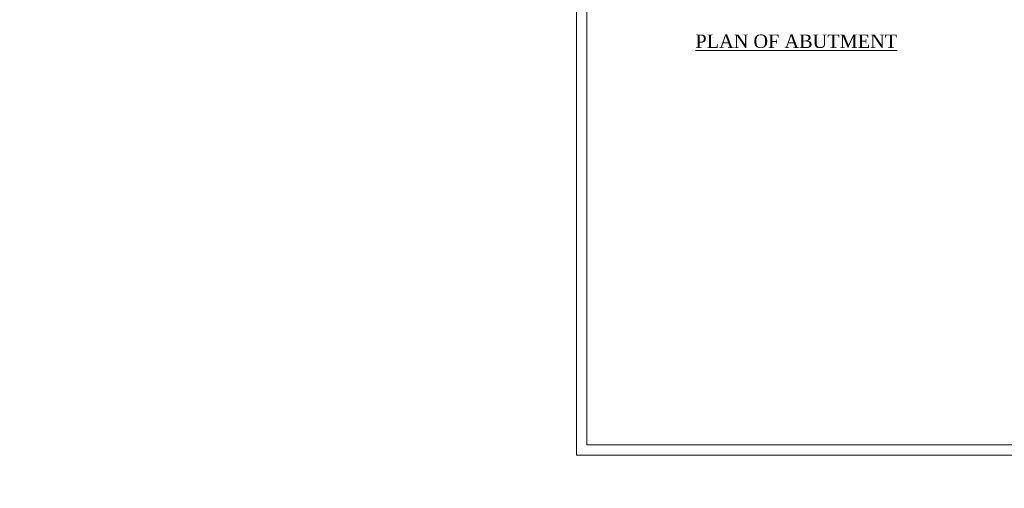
# Model space of a CAD drawing. Header units: millimetres. Extents: x -20950785 to 389010297, y -11535949 to 14056629.
# Tile 435 of 654: x 14547819 to 14643128, y -452741 to -407407. Entities that reach past the tile are written whole.
import ezdxf

# ---------------------------------------------------------------- set-up
doc = ezdxf.new("R2010")
doc.units = ezdxf.units.MM
doc.header["$LTSCALE"] = 60
doc.header["$MEASUREMENT"] = 0
doc.layers.add('TEX', color=6, linetype='Continuous')
doc.layers.add('TEXT', color=7, linetype='Continuous')
doc.styles.add('PDF Arial Bold', font='times.ttf')

msp = doc.modelspace()

# ---------------------------------------------------------------- linework, layer by layer
at = {"color": 7, "linetype": 'Continuous', "lineweight": 9, "ltscale": 2}
for points in [[(14601718.5, -258585), (14883206.5, -258585), (14883206.5, -449523), (14601718.5, -449523)], [(14602718.5, -259585), (14882206.5, -259585), (14882206.5, -448523), (14602718.5, -448523)]]:
    msp.add_lwpolyline(points, close=True, dxfattribs=at)
msp.add_circle((14751148.1, -376200.45), 347474.95, dxfattribs=at)

# ---------------------------------------------------------------- texts
at = {"linetype": 'Continuous', "lineweight": 9, "char_height": 1300, "attachment_point": 1}
for s, insert, width in [('{\\fTimes New Roman|b0|i0|c0|p18;\\LPLAN OF ABUTMENT \\Fitalicc|c0; }', (14613224.54, -408841.14), 23943.5244), ('\\pi5418.09167,t45718.09167;{\\fTimes New Roman|b0|i0|c0|p18;\\L ELEVATION OF \\P\\pi2504.57329,t42804.57329;ABUTMENT ELEMENT \\P\\pi7381.21352,t47681.21352;DIRECTION}', (13515587.71, -425737.18), 25045.2677)]:
    msp.add_mtext(s, dxfattribs=dict(at, insert=insert, width=width))
at = {"color": 7, "linetype": 'Continuous', "lineweight": 9, "ltscale": 2, "char_height": 900, "attachment_point": 1, "style": 'PDF Arial Bold'}
for s, insert in [('\\pi1677.72757,t6177.72757;CR- 72 %', (13398318.71, -414811.96)), ('\\pi1677.72757,t6177.72757;CR- 50 %', (13350318.71, -416811.96)), ('\\pi1677.72757,t6177.72757;CR- 70 %', (13422318.71, -417811.96))]:
    msp.add_mtext_dynamic_manual_height_columns(s, width=8577.0125, gutter_width=1, heights=[0], dxfattribs=dict(at, insert=insert))
at = {"layer": 'TEX', "color": 7, "lineweight": 9, "insert": (13617883.17, -445195.25), "char_height": 1250, "width": 21243.5474, "attachment_point": 1}
msp.add_mtext('\\pi610.48396;{\\fTimes New Roman|b1|i0|c0|p18;TYPICAL SECTION OF \\P\\pi2269.62414;RETAINING WALL }', dxfattribs=at)
at = {"layer": 'TEXT', "linetype": 'Continuous', "lineweight": 9, "char_height": 1300, "attachment_point": 1}
for s, insert, width in [('\\pi2427.77062;{\\fTimes New Roman|b0|i0|c0|p18;\\LELEVATION OF PIER \\P\\pi3593.74034;ALONG CURRENT \\P\\pi6498.82325;DIRECTION  }', (13548850.92, -419096.5), 23280.4872), ('\\pi1974.11068;{\\fTimes New Roman|b0|i0|c0|p18;\\LELEVATION OF PIER \\P\\pi3681.82517;ALONG TRAFFIC  \\P\\pi6045.16331;DIRECTION  }', (13569493.36, -419549.21), 22373.1673)]:
    msp.add_mtext(s, dxfattribs=dict(at, insert=insert, width=width))

doc.saveas('drawing.dxf')
